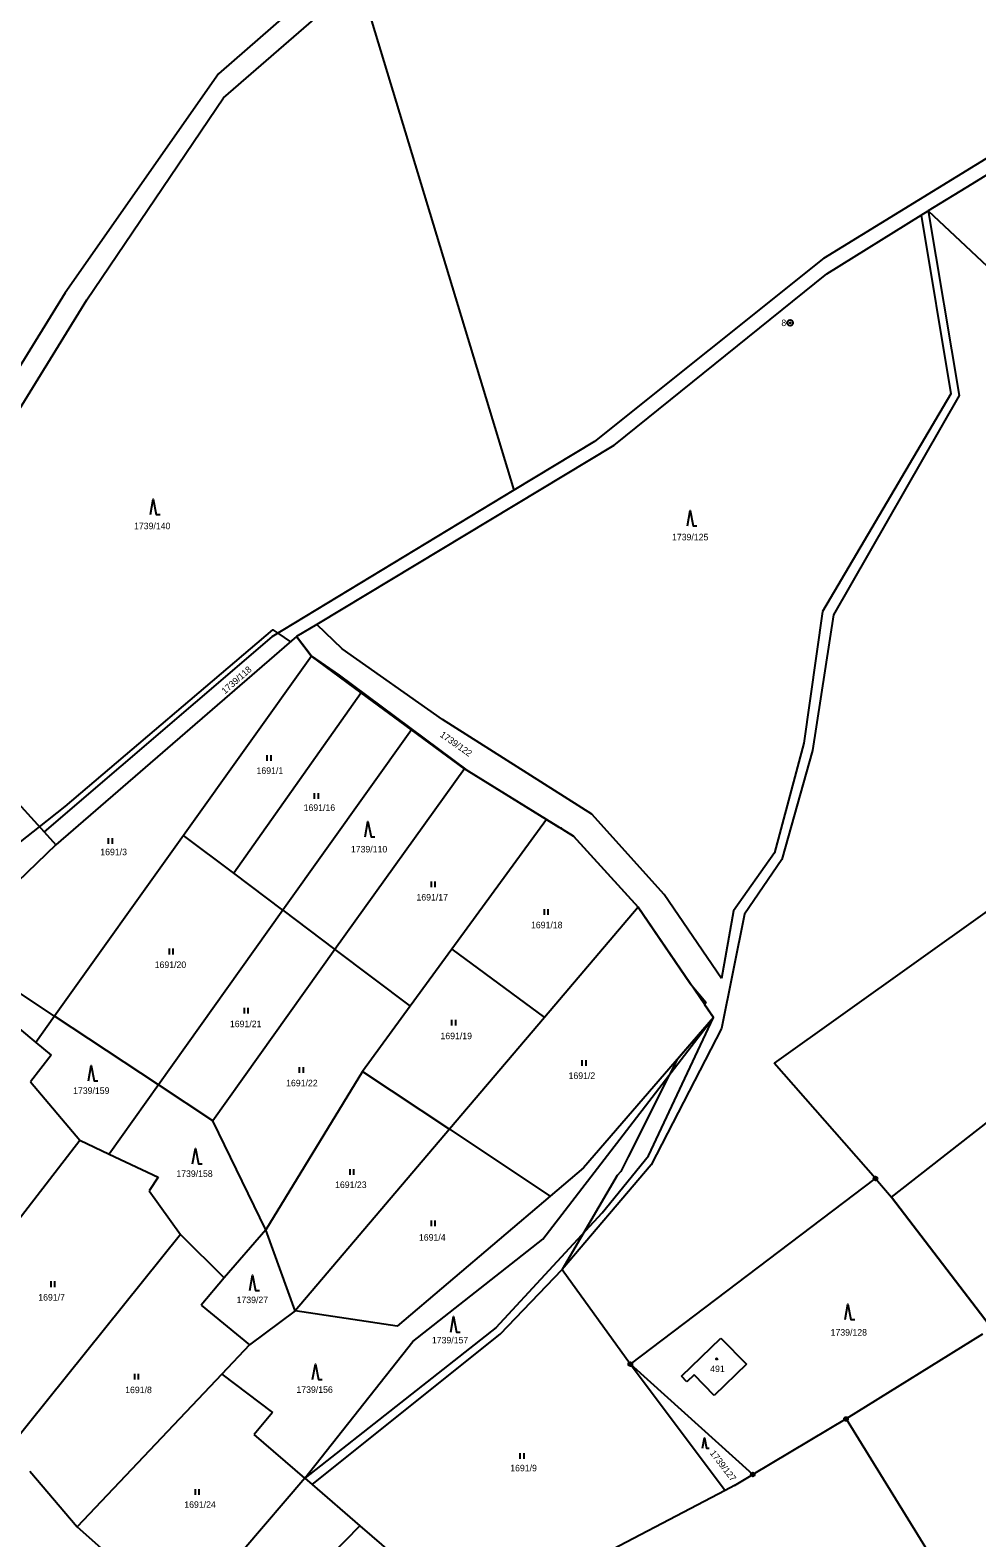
# Model space of a CAD drawing. Extents: x -445050 to -440454, y -1134563 to -1129741.
# Drawn here: x -444288.8 to -444041.9, y -1132868.8 to -1132475.8 of the extents above; entities that cross this region are included whole.
import ezdxf

# ---------------------------------------------------------------- set-up
doc = ezdxf.new("R2010")
doc.units = 0
for name, color, linetype in [('Vrstva 1', 7, 'Continuous'), ('Vrstva 17', 7, 'Continuous'), ('Vrstva 18', 7, 'Continuous'), ('Vrstva 19', 7, 'Continuous'), ('Vrstva 24', 7, 'Continuous'), ('Vrstva 25', 7, 'Continuous'), ('Vrstva 3', 7, 'Continuous'), ('Vrstva 37', 7, 'Continuous'), ('Vrstva 52', 7, 'Continuous'), ('Vrstva 6', 7, 'Continuous')]:
    doc.layers.add(name, color=color, linetype=linetype)

msp = doc.modelspace()

# ---------------------------------------------------------------- linework, layer by layer
at = {"layer": 'Vrstva 1'}
for points in [[(-444081.79, -1132535.18), (-443951.83, -1132455.36)], [(-444204.34, -1132456.29), (-444239.69, -1132487.13)], [(-443949.99, -1132458.35), (-444043.15, -1132515.94)], [(-444238.32, -1132493.39), (-444202.97, -1132462.64)], [(-444202.97, -1132462.64), (-444162.62, -1132595.71)], [(-444239.69, -1132487.13), (-444279.62, -1132544.29)], [(-444274.02, -1132546.07), (-444238.32, -1132493.39)], [(-444043.15, -1132515.94), (-444054.53, -1132522.88)], [(-444080.96, -1132539.31), (-444056.36, -1132524.02)], [(-444056.36, -1132524.02), (-444054.53, -1132522.88)], [(-444056.36, -1132524.02), (-444048.61, -1132570.6)], [(-444054.53, -1132522.88), (-443984.76, -1132588.28)], [(-444054.53, -1132522.88), (-444046.49, -1132571.03)], [(-444081.79, -1132535.18), (-444141.58, -1132582.98)], [(-444136.54, -1132584.03), (-444080.96, -1132539.31)], [(-444279.62, -1132544.29), (-444327.63, -1132621.92)], [(-444323.75, -1132626.63), (-444274.02, -1132546.07)], [(-444048.61, -1132570.6), (-444082.08, -1132627.36)], [(-444046.49, -1132571.03), (-444079.22, -1132628.23)], [(-444136.54, -1132584.03), (-444214.02, -1132630.68)], [(-444141.58, -1132582.98), (-444162.62, -1132595.71)], [(-444162.62, -1132595.71), (-444225.77, -1132633.92)], [(-444082.08, -1132627.36), (-444086.96, -1132661.65)], [(-444079.22, -1132628.23), (-444084.73, -1132663.6)], [(-444214.02, -1132630.68), (-444219.31, -1132633.87)], [(-444207.37, -1132637.05), (-444214.02, -1132630.68)], [(-444225.77, -1132633.92), (-444285.11, -1132684.8)], [(-444219.31, -1132633.87), (-444282.07, -1132688.14)], [(-444215.44, -1132639), (-444219.31, -1132633.87)], [(-444202.47, -1132648.53), (-444215.44, -1132639)], [(-444181.24, -1132655.53), (-444207.37, -1132637.05)], [(-443947.17, -1132639.85), (-444094.71, -1132745.09)], [(-444189.36, -1132658.16), (-444202.47, -1132648.53)], [(-444142.26, -1132680.16), (-444181.24, -1132655.53)], [(-444189.36, -1132658.16), (-444222.88, -1132705.21)], [(-444175.54, -1132668.31), (-444189.36, -1132658.16)], [(-444086.96, -1132661.65), (-444094.6, -1132690.29)], [(-444084.73, -1132663.6), (-444092.72, -1132692)], [(-444175.54, -1132668.31), (-444209.32, -1132715.42)], [(-444154.07, -1132681.58), (-444175.54, -1132668.31)], [(-444294.63, -1132674.33), (-444285.11, -1132684.8)], [(-444147.04, -1132685.93), (-444154.07, -1132681.58)], [(-444123.38, -1132701.08), (-444142.26, -1132680.16)], [(-444285.11, -1132684.8), (-444282.07, -1132688.14)], [(-444130.22, -1132704.39), (-444147.04, -1132685.93)], [(-444282.07, -1132688.14), (-444309.75, -1132714.79)], [(-444094.6, -1132690.29), (-444105.32, -1132705.39)], [(-444092.72, -1132692), (-444102.49, -1132706.24)], [(-444108.44, -1132723.02), (-444123.38, -1132701.08)], [(-444222.88, -1132705.21), (-444209.32, -1132715.42)], [(-444110.55, -1132733.21), (-444130.22, -1132704.39)], [(-444102.49, -1132706.24), (-444108.47, -1132736.04)], [(-444105.32, -1132705.39), (-444108.44, -1132723.02)], [(-444282.43, -1132732.83), (-444287.32, -1132739.71)], [(-444255.31, -1132750.73), (-444282.43, -1132732.83)], [(-444110.55, -1132733.21), (-444144.48, -1132772.34)], [(-444127.48, -1132769.2), (-444110.55, -1132733.21)], [(-444108.47, -1132736.04), (-444126.83, -1132771.59)], [(-444287.32, -1132739.71), (-444283.32, -1132743)], [(-444283.32, -1132743), (-444288.67, -1132749.93)], [(-444068.31, -1132775.14), (-444094.71, -1132745.09)], [(-444288.67, -1132749.93), (-444275.83, -1132765.2)], [(-444064.09, -1132780.05), (-444023.49, -1132748.27)], [(-444241.1, -1132760.11), (-444255.31, -1132750.73)], [(-444227.31, -1132788.53), (-444241.1, -1132760.11)], [(-444275.83, -1132765.2), (-444268.18, -1132768.79)], [(-444268.18, -1132768.79), (-444255.38, -1132774.81)], [(-444139.59, -1132784.13), (-444127.48, -1132769.2)], [(-444144.48, -1132772.34), (-444153.18, -1132779.74)], [(-444126.83, -1132771.59), (-444150, -1132798.87)], [(-444255.38, -1132774.81), (-444257.71, -1132778.37)], [(-444132.24, -1132823.55), (-444068.31, -1132775.14)], [(-444068.31, -1132775.14), (-444064.09, -1132780.05)], [(-444257.71, -1132778.37), (-444249.57, -1132789.75)], [(-444153.18, -1132779.74), (-444193.06, -1132813.68)], [(-444064.09, -1132780.05), (-444037.53, -1132814.75)], [(-444167.26, -1132813.98), (-444139.59, -1132784.13)], [(-444219.64, -1132809.68), (-444227.31, -1132788.53)], [(-444249.57, -1132789.75), (-444238.16, -1132801.04)], [(-444238.16, -1132801.04), (-444244.15, -1132808.15)], [(-444166.18, -1132815.73), (-444150, -1132798.87)], [(-444150, -1132798.87), (-444132.24, -1132823.55)], [(-444244.15, -1132808.15), (-444231.6, -1132818.49)], [(-444193.06, -1132813.68), (-444219.64, -1132809.68)], [(-444167.26, -1132813.98), (-444217.13, -1132853.27)], [(-444215.26, -1132854.89), (-444166.18, -1132815.73)], [(-444118.9, -1132826.68), (-444108.67, -1132816.79)], [(-444108.67, -1132816.79), (-444101.98, -1132823.56)], [(-444040.38, -1132815.7), (-444075.98, -1132837.84)], [(-444231.6, -1132818.49), (-444238.79, -1132826.12)], [(-444132.24, -1132823.55), (-444107.5, -1132856.45)], [(-444100.28, -1132852.32), (-444132.24, -1132823.55)], [(-444101.98, -1132823.56), (-444110.4, -1132831.72)], [(-444238.79, -1132826.12), (-444225.61, -1132836.14)], [(-444117.51, -1132828.13), (-444118.9, -1132826.68)], [(-444115.63, -1132826.32), (-444117.51, -1132828.13)], [(-444110.4, -1132831.72), (-444115.63, -1132826.32)], [(-444225.61, -1132836.14), (-444230.32, -1132841.88)], [(-444075.98, -1132837.84), (-444100.28, -1132852.32)], [(-444075.98, -1132837.84), (-443999.41, -1132961.81)], [(-444217.13, -1132853.27), (-444230.32, -1132841.88)], [(-444105.05, -1132855.16), (-444100.28, -1132852.32)], [(-444217.13, -1132853.27), (-444215.26, -1132854.89)], [(-444107.5, -1132856.45), (-444146, -1132876.67)], [(-444105.05, -1132855.16), (-444107.5, -1132856.45)]]:
    msp.add_lwpolyline(points, dxfattribs=at)
at = {"layer": 'Vrstva 24'}
for centre, radius in [((-444090.58, -1132552.07), 0.75), ((-444090.58, -1132552.07), 0.1), ((-444068.31, -1132775.14), 0.5), ((-444068.31, -1132775.14), 0.1), ((-444132.24, -1132823.55), 0.5), ((-444132.24, -1132823.55), 0.1), ((-444075.98, -1132837.84), 0.5), ((-444075.98, -1132837.84), 0.1), ((-444100.28, -1132852.32), 0.5), ((-444100.28, -1132852.32), 0.1)]:
    msp.add_circle(centre, radius, dxfattribs=at)
at = {"layer": 'Vrstva 25'}
for p, q in [((-444226.94, -1132666.27), (-444226.94, -1132664.77)), ((-444225.94, -1132666.27), (-444225.94, -1132664.77)), ((-444214.59, -1132676.15), (-444214.59, -1132674.65)), ((-444213.59, -1132676.15), (-444213.59, -1132674.65)), ((-444268.32, -1132687.89), (-444268.32, -1132686.39)), ((-444267.32, -1132687.89), (-444267.32, -1132686.39)), ((-444184.12, -1132699.22), (-444184.12, -1132697.72)), ((-444183.12, -1132699.22), (-444183.12, -1132697.72)), ((-444154.67, -1132706.43), (-444154.67, -1132704.93)), ((-444153.67, -1132706.43), (-444153.67, -1132704.93)), ((-444252.47, -1132716.73), (-444252.47, -1132715.23)), ((-444251.47, -1132716.73), (-444251.47, -1132715.23)), ((-444232.91, -1132732.17), (-444232.91, -1132730.67)), ((-444231.91, -1132732.17), (-444231.91, -1132730.67)), ((-444178.76, -1132735.26), (-444178.76, -1132733.76)), ((-444177.76, -1132735.26), (-444177.76, -1132733.76)), ((-444218.5, -1132747.62), (-444218.5, -1132746.12)), ((-444217.5, -1132747.62), (-444217.5, -1132746.12)), ((-444144.79, -1132745.77), (-444144.79, -1132744.27)), ((-444143.79, -1132745.77), (-444143.79, -1132744.27)), ((-444205.32, -1132774.2), (-444205.32, -1132772.7)), ((-444204.32, -1132774.2), (-444204.32, -1132772.7)), ((-444184.11, -1132787.59), (-444184.11, -1132786.09)), ((-444183.11, -1132787.59), (-444183.11, -1132786.09)), ((-444283.34, -1132803.45), (-444283.34, -1132801.95)), ((-444282.34, -1132803.45), (-444282.34, -1132801.95)), ((-444261.52, -1132827.54), (-444261.52, -1132826.04)), ((-444260.52, -1132827.54), (-444260.52, -1132826.04)), ((-444160.96, -1132848.26), (-444160.96, -1132846.76)), ((-444159.96, -1132848.26), (-444159.96, -1132846.76)), ((-444245.67, -1132857.61), (-444245.67, -1132856.11)), ((-444244.67, -1132857.61), (-444244.67, -1132856.11))]:
    msp.add_line(p, q, dxfattribs=at)
for points in [[(-444257.38, -1132602.04), (-444256.68, -1132598.04), (-444255.88, -1132602.04), (-444254.88, -1132602.04)], [(-444117.36, -1132605.01), (-444116.66, -1132601.01), (-444115.86, -1132605.01), (-444114.86, -1132605.01)], [(-444201.37, -1132686.05), (-444200.67, -1132682.05), (-444199.87, -1132686.05), (-444198.87, -1132686.05)], [(-444273.61, -1132749.66), (-444272.91, -1132745.66), (-444272.11, -1132749.66), (-444271.11, -1132749.66)], [(-444246.4, -1132771.29), (-444245.7, -1132767.29), (-444244.9, -1132771.29), (-444243.9, -1132771.29)], [(-444231.49, -1132804.32), (-444230.79, -1132800.32), (-444229.99, -1132804.32), (-444228.99, -1132804.32)], [(-444076.23, -1132811.94), (-444075.53, -1132807.94), (-444074.73, -1132811.94), (-444073.73, -1132811.94)], [(-444179.1, -1132815.17), (-444178.4, -1132811.17), (-444177.6, -1132815.17), (-444176.6, -1132815.17)], [(-444215.1, -1132827.55), (-444214.4, -1132823.55), (-444213.6, -1132827.55), (-444212.6, -1132827.55)], [(-444113.39, -1132845.48), (-444112.92, -1132842.8), (-444112.38, -1132845.48), (-444111.71, -1132845.48)]]:
    msp.add_lwpolyline(points, dxfattribs=at)
msp.add_circle((-444109.72, -1132822.2), 0.175, dxfattribs=at)
at = {"layer": 'Vrstva 3'}
for points in [[(-444118.9, -1132826.68), (-444108.67, -1132816.79)], [(-444108.67, -1132816.79), (-444101.98, -1132823.56)], [(-444101.98, -1132823.56), (-444110.4, -1132831.72)], [(-444117.51, -1132828.13), (-444118.9, -1132826.68)], [(-444115.63, -1132826.32), (-444117.51, -1132828.13)], [(-444110.4, -1132831.72), (-444115.63, -1132826.32)]]:
    msp.add_lwpolyline(points, dxfattribs=at)
at = {"layer": 'Vrstva 37'}
msp.add_circle((-444109.72, -1132822.2), 0.175, dxfattribs=at)
at = {"layer": 'Vrstva 52'}
for points in [[(-444450.83, -1132702.83), (-444439.9, -1132699.92), (-444426.98, -1132696.48), (-444415.91, -1132692.86), (-444409.1, -1132691.58), (-444397.69, -1132687.63), (-444393.13, -1132686.05), (-444390.36, -1132686.69), (-444385.47, -1132691.8), (-444385.25, -1132694.35), (-444385.8, -1132694.62), (-444380.62, -1132720.86), (-444378.83, -1132747.8), (-444381.88, -1132756.55), (-444340.98, -1132732.88), (-444330.12, -1132722.24), (-444295.43, -1132690.73), (-444291.27, -1132687.42), (-444286.32, -1132683.47), (-444279.67, -1132678.17), (-444225.5, -1132632.11), (-444224.22, -1132632.98)], [(-444224.22, -1132632.98), (-444220.89, -1132635.24), (-444219.31, -1132633.87), (-444215.52, -1132638.89), (-444208.15, -1132643.9), (-444174.89, -1132668.71), (-444154.07, -1132681.58), (-444150.89, -1132683.55), (-444150.25, -1132683.71), (-444149.86, -1132684.19), (-444147.04, -1132685.93), (-444130.22, -1132704.39), (-444116.64, -1132724.28), (-444112.57, -1132729.2), (-444112.87, -1132729.8), (-444110.55, -1132733.21), (-444120.13, -1132744.26), (-444122.09, -1132748.17), (-444132.8, -1132769.5), (-444134.72, -1132773.32), (-444135.66, -1132774.39), (-444150, -1132798.87), (-444132.24, -1132823.55), (-444107.5, -1132856.45), (-444146, -1132876.67)], [(-444030.76, -1132810.19), (-444037.53, -1132814.75), (-444064.09, -1132780.05), (-444023.49, -1132748.27), (-444008.45, -1132736.5), (-443981.66, -1132719.02), (-444000.12, -1132694.41), (-443963.72, -1132671.86), (-443913.62, -1132733.42)]]:
    msp.add_lwpolyline(points, dxfattribs=at)
at = {"layer": 'Vrstva 6'}
for points in [[(-444215.44, -1132639), (-444248.78, -1132685.7)], [(-444202.47, -1132648.53), (-444235.69, -1132695.56)], [(-444154.07, -1132681.58), (-444178.79, -1132715.4)], [(-444248.78, -1132685.7), (-444282.43, -1132732.83)], [(-444235.69, -1132695.56), (-444248.78, -1132685.7)], [(-444222.88, -1132705.21), (-444235.69, -1132695.56)], [(-444222.88, -1132705.21), (-444255.31, -1132750.73)], [(-444130.22, -1132704.39), (-444154.65, -1132733.16)], [(-444282.43, -1132732.83), (-444309.75, -1132714.79)], [(-444209.32, -1132715.42), (-444241.1, -1132760.11)], [(-444209.32, -1132715.42), (-444189.63, -1132730.24)], [(-444178.79, -1132715.4), (-444189.63, -1132730.24)], [(-444178.79, -1132715.4), (-444154.65, -1132733.16)], [(-444300.68, -1132728.56), (-444287.32, -1132739.71)], [(-444189.63, -1132730.24), (-444202.08, -1132747.28)], [(-444154.65, -1132733.16), (-444179.42, -1132762.32)], [(-444155.08, -1132790.93), (-444110.55, -1132733.21)], [(-444202.08, -1132747.28), (-444227.31, -1132788.53)], [(-444202.08, -1132747.28), (-444179.42, -1132762.32)], [(-444255.31, -1132750.73), (-444268.18, -1132768.79)], [(-444317.2, -1132818.66), (-444275.83, -1132765.2)], [(-444179.42, -1132762.32), (-444219.64, -1132809.68)], [(-444179.42, -1132762.32), (-444153.18, -1132779.74)], [(-444227.31, -1132788.53), (-444238.16, -1132801.04)], [(-444249.57, -1132789.75), (-444294.13, -1132845.3)], [(-444188.99, -1132817.61), (-444155.08, -1132790.93)], [(-444219.64, -1132809.68), (-444231.6, -1132818.49)], [(-444217.13, -1132853.27), (-444188.99, -1132817.61)], [(-444238.79, -1132826.12), (-444276.56, -1132865.94)], [(-444288.91, -1132851.43), (-444276.56, -1132865.94)], [(-444217.13, -1132853.27), (-444249, -1132890.44)], [(-444215.26, -1132854.89), (-444202.77, -1132865.68)], [(-444249, -1132890.44), (-444276.56, -1132865.94)], [(-444202.77, -1132865.68), (-444237.21, -1132900.92)], [(-444202.77, -1132865.68), (-444171.45, -1132892.73)]]:
    msp.add_lwpolyline(points, dxfattribs=at)

# ---------------------------------------------------------------- texts
at = {"layer": 'Vrstva 17'}
msp.add_text('8', height=1.7, dxfattribs=at).set_placement((-444092.85, -1132552.92))
at = {"layer": 'Vrstva 18'}
for s, p in [('1739/140', (-444261.69, -1132605.88)), ('1739/125', (-444121.37, -1132608.78)), ('1691/1', (-444229.74, -1132669.67)), ('1691/16', (-444217.45, -1132679.31)), ('1691/3', (-444270.49, -1132690.87)), ('1739/110', (-444205.13, -1132690.15)), ('1691/17', (-444188.02, -1132702.68)), ('1691/18', (-444158.15, -1132709.91)), ('1691/20', (-444256.3, -1132720.27)), ('1691/21', (-444236.68, -1132735.7)), ('1691/19', (-444181.76, -1132738.83)), ('1691/22', (-444222.02, -1132751.12)), ('1691/2', (-444148.35, -1132749.19)), ('1739/159', (-444277.58, -1132753.1)), ('1739/158', (-444250.66, -1132774.74)), ('1691/23', (-444209.25, -1132777.63)), ('1691/4', (-444187.38, -1132791.36)), ('1691/7', (-444286.67, -1132806.98)), ('1739/27', (-444234.94, -1132807.64)), ('1739/157', (-444184, -1132818.15)), ('1739/128', (-444080, -1132816.12)), ('1691/8', (-444264, -1132831.11)), ('1739/156', (-444219.33, -1132831.04)), ('1691/9', (-444163.57, -1132851.49)), ('1691/24', (-444248.58, -1132861.01))]:
    msp.add_text(s, height=1.7, dxfattribs=at).set_placement(p)
for s, rotation, p in [('1739/118', 41.2704, (-444237.97, -1132648.95)), ('1739/122', 324.8613, (-444182.06, -1132659.82)), ('1739/127', 307.6659, (-444111.6, -1132846.79))]:
    msp.add_text(s, height=1.7, rotation=rotation, dxfattribs=at).set_placement(p)
at = {"layer": 'Vrstva 19'}
msp.add_text('491', height=1.7, dxfattribs=at).set_placement((-444111.41, -1132825.62))

doc.saveas('drawing.dxf')
